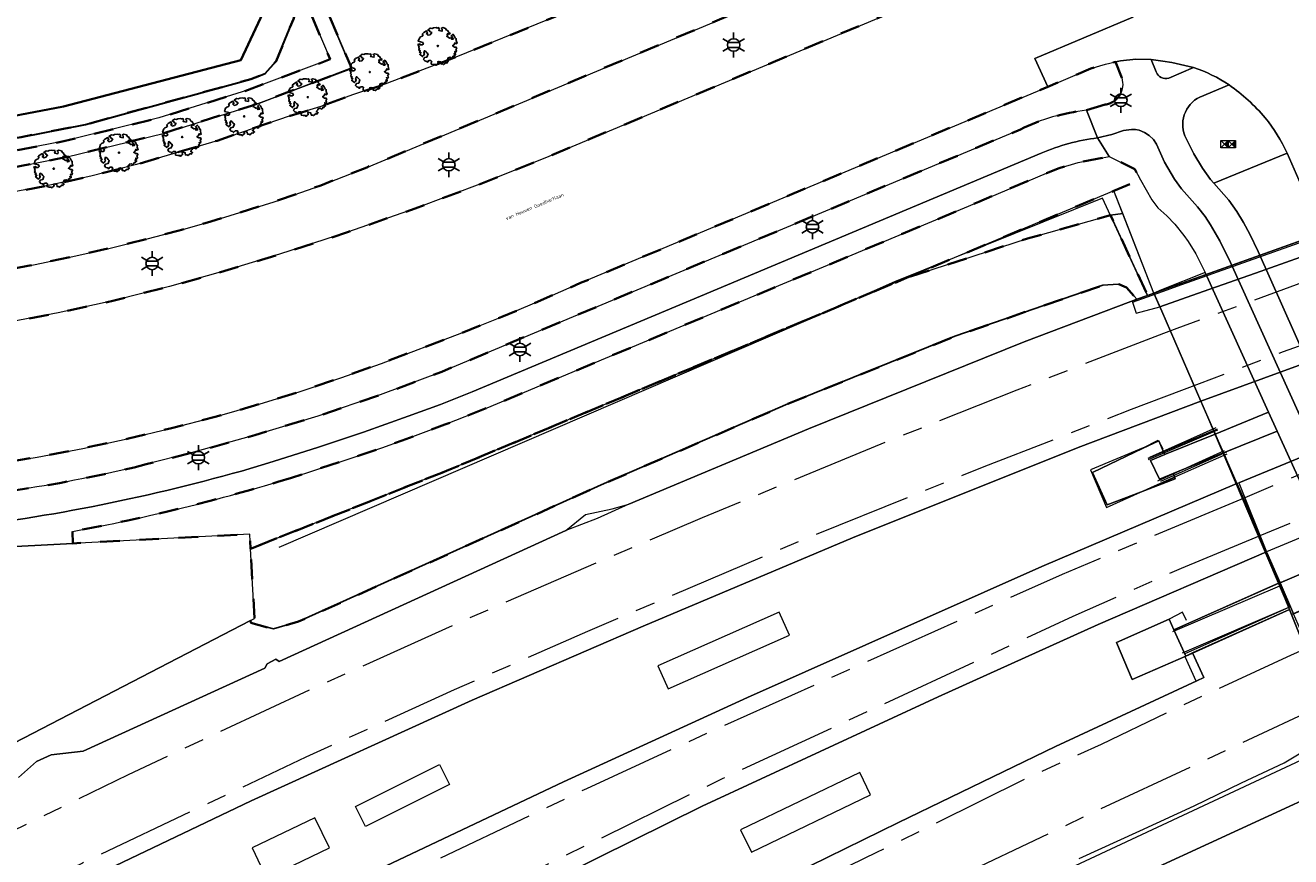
# Model space of a CAD drawing. Extents: x 105780 to 185197, y 477999 to 525027.
# Tile 285 of 562: x 108130 to 108260, y 478619 to 478704. Entities that reach past the tile are written whole.
import ezdxf
from ezdxf.enums import TextEntityAlignment as Align

# ---------------------------------------------------------------- set-up
doc = ezdxf.new("R2010")
doc.units = 0
doc.linetypes.add('AM-AS', pattern=[16, 10, -2, 2, -2])
doc.linetypes.add('XX-HIDDEN', pattern=[4, 2, -2])
for name, color, linetype, lineweight in [('B-GV-GR-BOOM-S', 252, 'Continuous', 25), ('B-GV-GR-GRAS_GAZON-G', 252, 'Continuous', 13), ('B-GV-GR-MATERIAALGRENS-G', 252, 'XX-HIDDEN', 35), ('B-RO-IE-MEUBILAIR_WEGMEUBILAIR-S', 252, 'Continuous', 25), ('B-RO-IE-TERREINAFSCHEIDING_KUNSTMATIG_HEKWERK-G', 252, 'IE-TERREINAFSCHEIDING-KUNSTMATIG', 18), ('B-RO-IE-TERREINAFSCHEIDING_KUNSTMATIG_SCHUTTING-G', 252, 'IE-TERREINAFSCHEIDING-KUNSTMATIG-DICHT', 18), ('B-WE-AM-AS_SPOOR-G', 252, 'AM-AS', 18), ('B-WE-GW-WATERGANG_SLOOT_INSTEEK-G', 252, 'Continuous', 30), ('B-WE-KW-KUNSTWERK-GV', 170, 'Continuous', 18), ('B-XX-KG-KADASTRAAL_BEBOUWING-G', 252, 'Continuous', 20), ('B1-WE-GW-TALUD_KRUIN-G', 252, 'Continuous', 25), ('B1-WE-IE-MEUBILAIR_WEGMEUBILAIR-G', 7, 'Continuous', 18), ('B1-WE-IE-MEUBILAIR_WEGMEUBILAIR-GV', 7, 'Continuous', 18), ('B1-WE-KW-KUNSTWERK_PERRON-GV', 252, 'Continuous', 18), ('B1-WE-OG-TOPOGRAFIE-T18', 10, 'Continuous', 18), ('B1-WE-VH-VERHARDING_ASFALT-GV', 252, 'Continuous', 18), ('B1-WE-VH-VERHARDING_BETON-GV', 252, 'Continuous', 18), ('B1-WE-VH-VERHARDING_BETONSTRAATSTEEN-GV', 252, 'Continuous', 18), ('B1-WE-VH-VERHARDING_GESLOTEN-GV', 252, 'Continuous', 18), ('B1-WE-VH-VERHARDING_HALFVERHARDING-GV', 252, 'Continuous', 18), ('B1-WE-VH-VERHARDING_OPEN-GV', 252, 'Continuous', 18), ('B1-WE-VH-VERHARDING_SIERBESTRATING-GV', 252, 'Continuous', 18), ('B1-WE-VH-VERHARDING_TEGEL-GV', 252, 'Continuous', 18), ('Default', 7, 'Continuous', 0)]:
    doc.layers.add(name, color=color, linetype=linetype, lineweight=lineweight)
doc.styles.add('NLCS-ISO', font='NLCS-ISO.ttf')
doc.styles.add('NLCS-ISO-M200-T18', font='NLCS-ISO.ttf', dxfattribs={"height": 0.36})
doc.linetypes.add('IE-TERREINAFSCHEIDING-KUNSTMATIG', pattern='A,4,[82,NLCS.SHX,S=0.75,R=90,X=0,Y=0],4,-2', length=10)
doc.linetypes.add('IE-TERREINAFSCHEIDING-KUNSTMATIG-DICHT', pattern='A,8,-1,[82,NLCS.SHX,S=0.75,R=90,X=0,Y=0],-1', length=10)

# ---------------------------------------------------------------- blocks, each defined once
blk = doc.blocks.new('B-SIE-WEG_LICHTMAST-SO')
at = {"ltscale": 0.1}
for p, q in [((-1.1, 0.63), (-2.19, 1.27)), ((0, 1.27), (0, 2.53)), ((1.1, 0.63), (2.19, 1.27)), ((-1.1, -0.63), (-2.19, -1.27)), ((0, -1.27), (0, -2.53)), ((1.1, -0.63), (2.19, -1.27))]:
    blk.add_line(p, q, dxfattribs=at)
at = {"flags": 128}
for points in [[(-1.16, 0.5), (1.16, 0.5)], [(-1.16, -0.5), (1.16, -0.5)]]:
    blk.add_lwpolyline(points, dxfattribs=at)
at = {"ltscale": 0.1}
blk.add_circle((0, 0), 1.27, dxfattribs=at)
at = {"style": 'NLCS-ISO'}
blk.add_attdef('TYPE', text='', height=1.8, dxfattribs=at).set_placement((0, 2.53), align=Align.BOTTOM_CENTER)
blk = doc.blocks.new('B-SGR-BOOM_06')
at = {"linetype": 'Continuous', "flags": 128}
blk.add_lwpolyline([(1.08, 1.41), (1.01, 1.58), (0.88, 1.63), (0.78, 1.81), (0.51, 1.88), (0.34, 1.81), (0.44, 1.71), (0.43, 1.52), (0.09, 1.59), (0.14, 1.73), (0.07, 1.88), (-0.06, 1.84), (-0.19, 1.88), (-0.46, 1.86), (-0.6, 1.79), (-0.78, 1.83), (-1.02, 1.64), (-0.85, 1.56), (-0.8, 1.46), (-0.63, 1.37), (-0.8, 1.16), (-1.02, 1.11), (-1.17, 1.24), (-1.05, 1.29), (-1.15, 1.54), (-1.45, 1.37), (-1.6, 1.21), (-1.52, 1.14), (-1.6, 1.01), (-1.77, 0.94), (-1.89, 0.82), (-2, 0.49), (-1.55, 0.37), (-1.48, 0.22), (-1.6, 0.12), (-1.8, 0.12), (-1.84, 0.22), (-2.04, 0.15), (-1.9, -0.07), (-1.97, -0.15), (-1.89, -0.22), (-1.95, -0.4), (-1.81, -0.47), (-1.89, -0.62), (-1.77, -0.64), (-1.72, -0.68), (-1.85, -0.84), (-1.57, -1.07), (-1.47, -0.97), (-1.38, -0.79), (-1.45, -0.7), (-1.37, -0.47), (-1.25, -0.54), (-1.12, -0.7), (-1, -0.8), (-1.12, -1.12), (-1.37, -1.17), (-1.47, -1.36), (-1.33, -1.51), (-1.13, -1.56), (-1.11, -1.61), (-1.08, -1.66), (-0.93, -1.49), (-0.73, -1.49), (-0.63, -1.56), (-0.68, -1.71), (-0.68, -1.84), (-0.46, -1.89), (-0.24, -1.88), (-0.19, -1.98), (-0.09, -1.86), (0.04, -1.79), (-0.02, -1.6), (0.11, -1.56), (0.31, -1.61), (0.34, -1.84), (0.46, -1.83), (0.58, -1.89), (0.83, -1.69), (0.95, -1.74), (0.93, -1.66), (1.06, -1.59), (0.96, -1.49), (0.85, -1.46), (1.03, -1.29), (1.05, -1.19), (1.26, -1.14), (1.42, -1.22), (1.51, -1.12), (1.51, -1.05), (1.65, -1.05), (1.65, -0.95), (1.78, -0.91), (1.78, -0.82), (1.63, -0.82), (1.82, -0.64), (1.7, -0.57), (1.85, -0.62), (1.9, -0.5), (1.82, -0.37), (1.93, -0.18), (1.87, -0.1), (1.7, -0.1), (1.5, 0.03), (1.63, 0.12), (1.75, 0.34), (1.82, 0.24), (1.95, 0.29), (1.87, 0.57), (1.88, 0.75), (1.8, 0.79), (1.67, 1.06), (1.53, 1.21), (1.35, 1.04), (1.47, 0.97), (1.57, 0.72), (1.41, 0.69), (1.33, 0.85), (1.2, 0.82), (1.06, 0.92), (0.9, 1.01), (0.98, 1.07), (0.93, 1.17), (1.01, 1.27), (1.15, 1.22), (1.26, 1.29)], close=True, dxfattribs=at)
blk.add_circle((0, 0), 0.06)
at = {"style": 'NLCS-ISO'}
blk.add_attdef('SOORT', text='', height=0.3, dxfattribs=at).set_placement((0, -0.36), align=Align.TOP_CENTER)
blk = doc.blocks.new('N-SKL-ET_OV_PUTKAST-SO')
at = {"ltscale": 0.5}
for points in [[(0, 0.375), (-0.375, 0), (0, -0.375)], [(0, 0.375), (-0.375, 0), (0, -0.375)], [(0.75, 0.375), (0.375, 0), (0.75, -0.375)], [(0.75, 0.375), (0.375, 0), (0.75, -0.375)]]:
    blk.add_hatch(color=256, dxfattribs=at).paths.add_polyline_path(points)
for p, q in [((-0.75, 0.375), (0, -0.375)), ((0, 0.375), (-0.75, -0.375)), ((0, 0.375), (0.75, -0.375)), ((0.75, 0.375), (0, -0.375))]:
    blk.add_line(p, q, dxfattribs=at)
at = {"ltscale": 0.5, "flags": 128}
for points in [[(-0.75, 0.375), (0, 0.375), (0, -0.375), (-0.75, -0.375)], [(0, 0.375), (0.75, 0.375), (0.75, -0.375), (0, -0.375)]]:
    blk.add_lwpolyline(points, close=True, dxfattribs=at)

msp = doc.modelspace()

# ---------------------------------------------------------------- linework, layer by layer
at = {"layer": 'B-GV-GR-GRAS_GAZON-G', "flags": 128}
for points in [[(108241.558, 478687.475), (108220.389, 478678.59), (108232.747, 478682.611), (108241.22, 478684.981), (108242.469, 478685.147)], [(108242.469, 478685.147), (108241.22, 478684.981), (108245.013, 478676.806), (108245.645, 478677.032), (108245.641, 478677.042)]]:
    msp.add_lwpolyline(points, close=True, dxfattribs=at)
for points in [[(108129.725, 478627.58), (108131.558, 478629.228), (108133.062, 478629.893), (108136.318, 478630.272), (108154.862, 478638.745), (108155.115, 478639.194), (108155.984, 478639.645), (108156.346, 478639.423), (108185.597, 478652.788), (108187.622, 478654.447), (108190.347, 478655.008), (108192.054, 478655.492), (108210.395, 478663.174), (108232.419, 478672.075), (108243.284, 478676.163), (108243.92, 478676.414), (108242.867, 478677.597), (108242.618, 478677.725), (108241.995, 478677.954), (108240.43, 478677.84), (108225.339, 478672.627), (108208.268, 478665.715), (108189.519, 478657.585), (108158.328, 478643.491), (108155.76, 478642.741), (108153.432, 478643.373), (108153.419, 478643.605), (108044.903, 478587.394)], [(108242.619, 478616.845), (108265.947, 478627.604), (108264.445, 478630.907), (108264.992, 478631.095), (108264.874, 478631.306), (108263.803, 478630.805), (108216.581, 478608.706)]]:
    msp.add_lwpolyline(points, dxfattribs=at)
at = {"layer": 'B-GV-GR-MATERIAALGRENS-G', "flags": 128}
for points in [[(108208.753, 478773.44), (108208.394, 478774.3), (108206.824, 478773.577), (108210.996, 478763.784), (108211.356, 478761.675), (108211.196, 478761.066), (108210.775, 478760.489), (108190.861, 478752.546), (108169.122, 478743.086), (108151.507, 478736.061), (108150.494, 478735.51), (108151.674, 478732.783), (108150.048, 478732.097), (108163.742, 478699.978), (108153.628, 478696.207), (108144.479, 478693.348), (108134.705, 478690.942), (108126.547, 478689.362), (108115.756, 478687.816), (108105.404, 478687.017), (108095.525, 478686.833), (108077.287, 478687.072), (108061.388, 478687.394), (108052.587, 478687.247), (108043.142, 478686.571), (108031.877, 478685.278), (108023.084, 478683.657), (108018.614, 478682.599), (108014.253, 478681.614), (108014.784, 478679.388), (108018.665, 478680.307), (108022.654, 478681.15), (108029.581, 478682.366), (108033.741, 478683.015), (108041.099, 478683.862), (108048.181, 478684.415), (108052.323, 478684.622), (108060.444, 478684.817), (108069.836, 478684.67), (108082.023, 478684.391), (108098.501, 478684.241), (108102.434, 478684.315), (108106.459, 478684.526), (108113.948, 478685.189), (108121.164, 478686.012), (108125.071, 478686.59), (108132.925, 478688.046), (108137.114, 478688.982), (108141.788, 478690.177), (108150.008, 478692.594), (108157.478, 478695.147), (108160.579, 478696.076), (108163.827, 478697.289), (108167.125, 478698.363), (108174.547, 478701.197), (108186.337, 478705.992), (108197.07, 478710.562), (108217.669, 478719.109), (108228.744, 478723.76), (108226.95, 478728.011), (108227.438, 478729.183), (108225.838, 478732.973), (108223.524, 478738.453), (108221.843, 478742.436), (108219.518, 478747.941), (108217.37, 478753.03), (108215.05, 478758.526)], [(108153.419, 478643.605), (108153.432, 478643.373), (108155.76, 478642.741), (108158.328, 478643.491), (108189.519, 478657.585), (108208.268, 478665.715), (108225.339, 478672.627), (108240.43, 478677.84), (108241.995, 478677.954), (108242.618, 478677.725), (108242.867, 478677.597), (108243.92, 478676.414), (108245.013, 478676.806), (108241.22, 478684.981), (108232.747, 478682.611), (108220.389, 478678.59), (108173.991, 478659.116), (108153.42, 478650.929), (108153.82, 478643.813)]]:
    msp.add_lwpolyline(points, close=True, dxfattribs=at)
for points in [[(108114.976, 478672.264), (108119.703, 478672.749), (108124.415, 478673.369), (108129.107, 478674.122), (108133.775, 478675.009), (108139.483, 478676.272), (108145.149, 478677.714), (108150.776, 478679.3), (108156.371, 478680.995), (108163.328, 478683.259), (108170.236, 478685.67), (108177.084, 478688.245), (108183.863, 478690.999), (108234.075, 478712.095), (108231.753, 478717.722), (108165.278, 478689.871), (108160.577, 478688.037), (108155.818, 478686.358), (108149.375, 478684.344), (108146.128, 478683.423), (108142.865, 478682.561), (108139.072, 478681.631), (108135.264, 478680.766), (108131.441, 478679.972), (108127.602, 478679.255), (108118.494, 478677.829), (108117.045, 478677.564), (108115.616, 478677.204), (108112.555, 478676.129), (108109.435, 478675.243), (108106.28, 478674.492), (108102.145, 478673.645), (108100.204, 478673.394), (108098.459, 478673.285), (108066.085, 478673.919), (108060.338, 478673.992), (108058.606, 478673.904)], [(108050.102, 478690.325), (108056.043, 478690.299), (108071.889, 478690.452), (108075.69, 478690.329), (108094.616, 478688.979), (108086.515, 478688.584), (108095.52, 478688.466), (108105.326, 478688.649), (108115.577, 478689.44), (108126.276, 478690.973), (108134.354, 478692.538), (108144.04, 478694.922), (108153.099, 478697.753), (108161.555, 478700.906), (108160.753, 478702.744), (108158.346, 478708.483), (108158.207, 478706.54), (108157.794, 478705.018), (108156.03, 478700.734), (108154.899, 478699.467), (108153.455, 478698.875), (108136.573, 478694.252), (108130, 478692.974), (108123.151, 478691.765), (108106.18, 478689.428), (108094.542, 478689.814), (108097.164, 478690.407), (108098.483, 478690.601), (108099.414, 478690.959), (108099.922, 478691.581), (108100.024, 478692.263), (108099.725, 478698.743)], [(108242.367, 478699), (108241.726, 478700.634), (108240.708, 478700.418), (108239.208, 478699.955), (108234.813, 478698.108), (108187.117, 478678.068), (108183.102, 478676.308), (108179.061, 478674.608), (108174.994, 478672.969), (108166.783, 478669.865), (108162.644, 478668.388), (108158.479, 478666.986), (108154.28, 478665.687), (108149.821, 478664.416), (108145.336, 478663.237), (108140.826, 478662.157), (108136.292, 478661.185), (108131.64, 478660.301), (108126.968, 478659.524), (108122.28, 478658.855), (108117.578, 478658.294), (108113.949, 478657.954), (108110.311, 478657.715), (108103.027, 478657.404), (108097.479, 478657.298), (108091.931, 478657.333), (108070.395, 478657.718), (108069.794, 478657.746), (108069.193, 478657.772)], [(108238.762, 478695.7), (108240.678, 478696.287)], [(108141.542, 478659.235), (108142.76, 478659.573), (108147.36, 478660.716), (108153.84, 478662.518), (108160.273, 478664.482), (108166.645, 478666.637), (108172.939, 478669.012), (108232.022, 478693.754)], [(108135.222, 478652.688), (108135.281, 478651.484), (108153.351, 478652.437), (108153.42, 478650.929), (108173.991, 478659.116), (108220.389, 478678.59), (108241.558, 478687.475), (108244.266, 478688.601), (108243.714, 478689.696), (108241.095, 478690.979), (108237.926, 478690.378), (108235.989, 478689.79), (108234.672, 478689.284), (108227.788, 478686.363), (108200.053, 478674.741), (108177.585, 478665.326), (108173.263, 478663.609), (108168.907, 478661.981), (108166.825, 478661.252), (108164.518, 478660.444), (108160.098, 478658.998), (108157.594, 478658.166)]]:
    msp.add_lwpolyline(points, dxfattribs=at)
for points in [[(108240.678, 478696.287, 0.4647916), (108242.367, 478699)], [(108232.022, 478693.754, -0.0886981), (108238.762, 478695.7)], [(108116.844, 478655.595, 0.0429964), (108141.542, 478659.235)], [(108157.594, 478658.166, -0.0278838), (108135.222, 478652.688)]]:
    msp.add_lwpolyline(points, format="xyb", dxfattribs=at)
at = {"layer": 'B-RO-IE-TERREINAFSCHEIDING_KUNSTMATIG_HEKWERK-G', "flags": 128}
for points in [[(108154.339, 478696.439), (108163.679, 478700.032), (108159.764, 478709.246)], [(108245.641, 478677.042), (108241.558, 478687.475), (108173.991, 478659.116), (108153.42, 478650.929)], [(108245.013, 478676.806), (108240.408, 478686.73), (108219.169, 478678.193), (108212.551, 478675.244), (108156.305, 478651.054)], [(108246.5, 478677.167), (108243.44, 478676.08)], [(108245.103, 478660.038), (108252.164, 478663.079)], [(108245.238, 478660.291), (108252.008, 478663.325)], [(108244.549, 478661.226), (108239.172, 478658.989), (108240.799, 478655.133), (108246.005, 478657.502)], [(108244.549, 478661.226), (108246.088, 478662.013), (108246.564, 478661.134)], [(108246.045, 478657.871), (108252.859, 478660.957)], [(108246.356, 478657.829), (108249.168, 478659.109), (108253.097, 478660.84)], [(108246.005, 478657.502), (108247.827, 478658.252)], [(108247.586, 478642.48), (108258.492, 478647.161)], [(108247.712, 478642.701), (108258.406, 478647.447)], [(108258.406, 478647.447), (108259.533, 478644.991)], [(108248.988, 478643.623), (108248.565, 478644.457), (108247.199, 478643.751)], [(108248.567, 478640.306), (108259.355, 478644.951)], [(108248.853, 478640.245), (108259.533, 478644.991)], [(108247.199, 478643.751), (108241.822, 478641.345), (108243.415, 478637.591), (108248.9, 478639.979)], [(108248.796, 478639.934), (108249.942, 478637.455)]]:
    msp.add_lwpolyline(points, dxfattribs=at)
at = {"layer": 'B-RO-IE-TERREINAFSCHEIDING_KUNSTMATIG_SCHUTTING-G', "flags": 128}
for points in [[(108246.44, 478677.317), (108293.93, 478694.28)], [(108247.009, 478675.897), (108250.673, 478677.2), (108256.034, 478679.08), (108263.675, 478681.796), (108272.63, 478685.026), (108280.023, 478687.664), (108290.874, 478691.506), (108294.555, 478692.838)], [(108243.284, 478676.163), (108245.013, 478676.806)], [(108245.013, 478676.806), (108246.44, 478677.317)], [(108243.85, 478674.981), (108246.257, 478675.63), (108247.009, 478675.897)], [(108252.112, 478663.16), (108245.024, 478660.144)], [(108246.005, 478657.502), (108253.123, 478660.636)], [(108258.421, 478647.412), (108247.674, 478642.669)], [(108259.496, 478644.729), (108258.421, 478647.412)], [(108248.9, 478639.979), (108259.496, 478644.729)], [(108249.605, 478640.295), (108250.739, 478637.79)]]:
    msp.add_lwpolyline(points, dxfattribs=at)
at = {"layer": 'B-WE-AM-AS_SPOOR-G', "flags": 128}
for points in [[(108295.541, 478690.302), (108294.201, 478689.859), (108278.16, 478684.356), (108269.722, 478681.388), (108248.001, 478673.42)], [(108298.031, 478684.791), (108278.568, 478678.04), (108258.856, 478671.031), (108250.263, 478667.776)], [(108302.38, 478675.164), (108302.078, 478675.053), (108265.698, 478660.675), (108254.922, 478656.146)], [(108248.001, 478673.42), (108246.629, 478672.916), (108231.656, 478667.128), (108217.773, 478661.622), (108199.536, 478654.09), (108190.264, 478650.149), (108174.269, 478643.202), (108159.934, 478636.727), (108149.831, 478632.043), (108140.915, 478627.836), (108120.787, 478618.054), (108101.647, 478608.371), (108085.434, 478599.838), (108067.653, 478590.197), (108058.275, 478585.016), (108045.316, 478577.594), (108040.705, 478575.052), (108025.443, 478566.083), (108015.739, 478560.172), (108000.463, 478550.668)], [(108304.074, 478671.416), (108280.418, 478662.201), (108256.48, 478652.257)], [(108250.263, 478667.776), (108243.346, 478665.156), (108228.284, 478659.291), (108210.395, 478652.073), (108187.827, 478642.484), (108174.214, 478636.524), (108159.058, 478629.639), (108136.252, 478618.84), (108122.709, 478612.19), (108107.926, 478604.706), (108093.171, 478597.095), (108067.591, 478583.244), (108058.912, 478578.352), (108021.421, 478556.502), (108005.001, 478546.086)], [(108254.922, 478656.146), (108236.277, 478648.311), (108200.116, 478632.132), (108187.722, 478626.423), (108163.958, 478615.14), (108154.517, 478610.553), (108132.967, 478599.797), (108111.351, 478588.635), (108088.823, 478576.614), (108056.865, 478558.887), (108044.572, 478551.792), (108020.732, 478537.687), (108016.098, 478534.882)], [(108256.48, 478652.257), (108248.42, 478648.908), (108237.365, 478644.004), (108201.644, 478627.472), (108165.325, 478609.692), (108127.439, 478589.472), (108098.62, 478573.247), (108060.91, 478550.395), (108029.564, 478530.969), (108023.795, 478527.367)], [(108261.424, 478640.834), (108259.659, 478640.053), (108247.299, 478634.35), (108240.264, 478630.96), (108232.631, 478627.481), (108217.326, 478619.906), (108199.838, 478611.479), (108173.071, 478597.694), (108150.597, 478585.632), (108132.901, 478575.806), (108117.16, 478566.915), (108086.603, 478548.851), (108053.594, 478528.494), (108034.949, 478516.637)], [(108263.813, 478635.353), (108262.468, 478634.749), (108239.566, 478624.056), (108220.439, 478614.951), (108203.891, 478606.782), (108184.564, 478596.9), (108172.045, 478590.327), (108145.49, 478575.97), (108130.282, 478567.46), (108109.485, 478555.465), (108099.756, 478549.683), (108080.205, 478537.897), (108070.184, 478531.674), (108042.438, 478514.183), (108039.489, 478512.268)]]:
    msp.add_lwpolyline(points, dxfattribs=at)
at = {"layer": 'B-WE-GW-WATERGANG_SLOOT_INSTEEK-G', "flags": 128}
for points in [[(108127.691, 478694.827), (108134.317, 478696.083), (108152.422, 478700.815), (108155.189, 478706.693), (108144.984, 478731.496), (108145.735, 478733.289), (108149.158, 478738.598), (108165.959, 478745.598), (108207.379, 478762.983), (108203.763, 478771.459), (108192.369, 478766.733), (108192.188, 478767.056), (108174.017, 478759.352), (108151.379, 478750.133), (108145.285, 478747.549), (108140.559, 478745.544), (108123.724, 478738.405)], [(108155.189, 478706.693), (108152.422, 478700.815), (108134.317, 478696.083), (108127.691, 478694.827)], [(108130, 478692.974), (108136.573, 478694.252), (108153.455, 478698.875), (108154.899, 478699.467), (108156.03, 478700.734), (108157.794, 478705.018)]]:
    msp.add_lwpolyline(points, dxfattribs=at)
at = {"layer": 'B-WE-KW-KUNSTWERK-GV', "flags": 128}
msp.add_lwpolyline([(108264.874, 478631.306), (108312.257, 478651.988), (108312.762, 478652.185), (108312.117, 478653.612), (108307.683, 478663.427), (108307.059, 478664.809), (108301.741, 478676.58), (108298.763, 478683.171), (108294.555, 478692.838), (108294.08, 478693.933), (108293.93, 478694.28), (108245.645, 478677.032), (108246.257, 478675.63), (108250.447, 478666.016), (108259.496, 478644.729)], close=True, dxfattribs=at)
at = {"layer": 'B-XX-KG-KADASTRAAL_BEBOUWING-G', "flags": 128}
for points in [[(108153.42, 478650.929), (108153.351, 478652.437), (108135.281, 478651.484), (108092.406, 478649.225), (108039.06, 478646.413), (108032.599, 478646.064), (108022.685, 478645.528), (108023.06, 478638.235), (108025.245, 478595.675), (108011.57, 478580.527), (108015.253, 478573.699), (108016.266, 478571.822), (108044.903, 478587.394), (108153.419, 478643.605), (108153.82, 478643.813)], [(108208.454, 478642.101), (108207.405, 478644.461), (108195.014, 478638.976), (108196.061, 478636.614)], [(108203.455, 478622.227), (108204.58, 478619.945), (108216.716, 478625.807), (108215.638, 478628.092)], [(108155.053, 478617.311), (108161.467, 478620.38), (108159.99, 478623.469), (108153.575, 478620.399)]]:
    msp.add_lwpolyline(points, close=True, dxfattribs=at)
msp.add_lwpolyline([(108280.456, 478618.646), (108272.547, 478630.614), (108265.947, 478627.604), (108242.619, 478616.845)], dxfattribs=at)
at = {"layer": 'B1-WE-GW-TALUD_KRUIN-G', "flags": 128}
msp.add_lwpolyline([(108153.432, 478643.373), (108155.76, 478642.741), (108158.328, 478643.491), (108189.519, 478657.585), (108208.268, 478665.715), (108225.339, 478672.627), (108240.43, 478677.84), (108241.995, 478677.954), (108242.618, 478677.725), (108242.867, 478677.597), (108243.92, 478676.414)], dxfattribs=at)
at = {"layer": 'B1-WE-IE-MEUBILAIR_WEGMEUBILAIR-G', "flags": 128}
msp.add_lwpolyline([(108293.998, 478694.123), (108290.361, 478692.775), (108280.612, 478689.313), (108268.676, 478685.057), (108255.291, 478680.295), (108248.485, 478677.873), (108246.5, 478677.167)], dxfattribs=at)
at = {"layer": 'B1-WE-IE-MEUBILAIR_WEGMEUBILAIR-GV', "flags": 128}
msp.add_lwpolyline([(108243.431, 478676.221), (108243.85, 478674.981), (108246.257, 478675.63), (108245.645, 478677.032), (108245.013, 478676.806)], close=True, dxfattribs=at)
at = {"layer": 'B1-WE-KW-KUNSTWERK_PERRON-GV', "flags": 128}
for points in [[(108301.741, 478676.58), (108298.763, 478683.171), (108280.459, 478676.849), (108265.07, 478671.355), (108250.447, 478666.016), (108250.449, 478666.011), (108254.116, 478657.6), (108254.308, 478657.679), (108273.348, 478665.478), (108285.233, 478670.205)], [(108275.171, 478655.89), (108274.797, 478656.86), (108274.429, 478657.815), (108257.137, 478650.618), (108257.079, 478650.594), (108258.421, 478647.412), (108275.615, 478654.737)], [(108165.156, 478622.569), (108164.128, 478624.623), (108172.717, 478628.921), (108173.744, 478626.867)]]:
    msp.add_lwpolyline(points, close=True, dxfattribs=at)
for points in [[(108162.724, 478616.403), (108185.377, 478627.138), (108204.168, 478635.733), (108234.223, 478649.13), (108254.116, 478657.6), (108253.059, 478660.025), (108252.846, 478660.514), (108252.757, 478660.717), (108247.601, 478658.615), (108247.837, 478658.068), (108244.267, 478656.711), (108240.891, 478655.428), (108239.366, 478658.727), (108244.564, 478661.193), (108246.147, 478661.944), (108246.539, 478661.078), (108246.77, 478660.543), (108246.843, 478660.574), (108251.918, 478662.643), (108251.758, 478663.009), (108251.645, 478663.269), (108250.449, 478666.011), (108237.916, 478661.277), (108214.888, 478652.047), (108193.49, 478643.045), (108176.051, 478635.468), (108153.488, 478625.179), (108135.757, 478616.729)], [(108199.725, 478613.247), (108219.575, 478622.997), (108235.617, 478630.736), (108250.046, 478637.461), (108250.739, 478637.79), (108249.605, 478640.295), (108248.9, 478639.979), (108243.415, 478637.591), (108241.822, 478641.345), (108247.199, 478643.751), (108247.674, 478642.669), (108258.421, 478647.412), (108258.535, 478647.461), (108257.183, 478650.563), (108257.154, 478650.626), (108257.137, 478650.619), (108239.966, 478643.213), (108223.616, 478635.828), (108199.513, 478624.658), (108167.72, 478608.89)]]:
    msp.add_lwpolyline(points, dxfattribs=at)
at = {"layer": 'B1-WE-VH-VERHARDING_ASFALT-GV', "flags": 128}
for points in [[(108275.799, 478714.047), (108276.501, 478715.396), (108276.614, 478715.613), (108277.594, 478717.08), (108278.922, 478718.654), (108281.042, 478720.621), (108283.149, 478721.899), (108243.488, 478705.206), (108233.493, 478700.982), (108234.813, 478698.108), (108239.208, 478699.955), (108240.708, 478700.418), (108241.726, 478700.634), (108242.244, 478700.744), (108243.807, 478700.905), (108245.385, 478700.872), (108246.556, 478700.713), (108247.469, 478700.589), (108249.701, 478700.057)], [(108127.602, 478679.255), (108131.441, 478679.972), (108135.264, 478680.766), (108139.072, 478681.631), (108142.865, 478682.561), (108146.128, 478683.423), (108149.375, 478684.344), (108155.818, 478686.358), (108160.577, 478688.037), (108165.278, 478689.871), (108231.753, 478717.722)], [(108179.061, 478674.608), (108183.102, 478676.308), (108187.117, 478678.068), (108234.813, 478698.108), (108233.493, 478700.982), (108243.488, 478705.206), (108239.697, 478714.457), (108234.075, 478712.095), (108183.863, 478690.999), (108177.084, 478688.245), (108170.236, 478685.67), (108163.328, 478683.259), (108156.371, 478680.995), (108150.776, 478679.3), (108145.149, 478677.714), (108139.483, 478676.272), (108133.775, 478675.009), (108129.107, 478674.122), (108124.415, 478673.369), (108119.703, 478672.749), (108114.976, 478672.264)], [(108186.337, 478705.992), (108174.547, 478701.197), (108167.125, 478698.363), (108163.827, 478697.289), (108160.579, 478696.076), (108157.478, 478695.147), (108150.008, 478692.594), (108141.788, 478690.177), (108137.114, 478688.982), (108132.925, 478688.046), (108125.071, 478686.59)], [(108259.242, 478691.308), (108260.443, 478688.606), (108266.712, 478690.772), (108262.821, 478699.478), (108261.75, 478701.874)], [(108069.193, 478657.772), (108069.794, 478657.746), (108070.395, 478657.718), (108091.931, 478657.333), (108097.479, 478657.298), (108103.027, 478657.404), (108110.311, 478657.715), (108113.949, 478657.954), (108117.578, 478658.294), (108122.28, 478658.855), (108126.968, 478659.524), (108131.64, 478660.301), (108136.292, 478661.185), (108140.826, 478662.157), (108145.336, 478663.237), (108149.821, 478664.416), (108154.28, 478665.687), (108158.479, 478666.986), (108162.644, 478668.388), (108166.783, 478669.865), (108174.994, 478672.969), (108179.061, 478674.608)]]:
    msp.add_lwpolyline(points, dxfattribs=at)
at = {"layer": 'B1-WE-VH-VERHARDING_ASFALT-GV'}
for points in [[(108249.701, 478700.057, -0.0733161), (108253.324, 478698.287)], [(108253.324, 478698.287, -0.069054), (108257.002, 478694.927)], [(108257.002, 478694.927, -0.0691121), (108259.242, 478691.308)]]:
    msp.add_lwpolyline(points, format="xyb", dxfattribs=at)
at = {"layer": 'B1-WE-VH-VERHARDING_BETON-GV', "flags": 128}
for points in [[(108258.234, 478662.951), (108257.365, 478664.864), (108251.918, 478662.643), (108252.757, 478660.717)], [(108264.176, 478649.876), (108258.536, 478647.459), (108259.916, 478644.294), (108265.62, 478646.698)]]:
    msp.add_lwpolyline(points, close=True, dxfattribs=at)
at = {"layer": 'B1-WE-VH-VERHARDING_BETONSTRAATSTEEN-GV', "flags": 128}
for points in [[(108126.547, 478689.362), (108134.705, 478690.942), (108144.479, 478693.348), (108153.628, 478696.207), (108163.742, 478699.978), (108150.048, 478732.097), (108148.686, 478731.521), (108158.346, 478708.483), (108160.753, 478702.744), (108161.555, 478700.906), (108153.099, 478697.753), (108144.04, 478694.922), (108134.354, 478692.538), (108126.276, 478690.973)], [(108249.701, 478700.057), (108247.469, 478700.589), (108246.556, 478700.713), (108245.385, 478700.872), (108245.875, 478699.614)], [(108247.177, 478698.996), (108249.701, 478700.057)]]:
    msp.add_lwpolyline(points, dxfattribs=at)
at = {"layer": 'B1-WE-VH-VERHARDING_BETONSTRAATSTEEN-GV'}
msp.add_lwpolyline([(108245.875, 478699.614, 0.393532), (108247.177, 478698.996)], format="xyb", dxfattribs=at)
at = {"layer": 'B1-WE-VH-VERHARDING_BETONSTRAATSTEEN-GV', "flags": 128}
msp.add_lwpolyline([(108259.242, 478691.308), (108251.769, 478688.269), (108253.295, 478686.527), (108254.114, 478685.384), (108254.814, 478684.239), (108255.456, 478683.06), (108256.287, 478681.288), (108261.341, 478669.97), (108264.947, 478661.894), (108267.976, 478655.112), (108269.328, 478652.083), (108276.865, 478635.205), (108283.037, 478638.08), (108275.607, 478654.774), (108274.292, 478657.774), (108271.247, 478664.427), (108267.73, 478672.288), (108262.579, 478683.798), (108260.443, 478688.606)], close=True, dxfattribs=at)
at = {"layer": 'B1-WE-VH-VERHARDING_GESLOTEN-GV', "flags": 128}
for points in [[(108246.77, 478660.543), (108245.308, 478659.947), (108246.209, 478658.047), (108247.601, 478658.615), (108252.757, 478660.717), (108251.918, 478662.643), (108246.843, 478660.574)], [(108258.421, 478647.412), (108247.674, 478642.669), (108248.9, 478639.979), (108249.605, 478640.295), (108259.496, 478644.729)], [(108264.874, 478631.306), (108264.992, 478631.095), (108265.581, 478631.297), (108264.662, 478633.404), (108259.916, 478644.294), (108258.536, 478647.459), (108258.535, 478647.461), (108258.421, 478647.412), (108259.496, 478644.729)]]:
    msp.add_lwpolyline(points, close=True, dxfattribs=at)
at = {"layer": 'B1-WE-VH-VERHARDING_HALFVERHARDING-GV', "flags": 128}
for points in [[(108246.257, 478675.63), (108250.447, 478666.016), (108265.07, 478671.355), (108280.459, 478676.849), (108298.763, 478683.171), (108294.555, 478692.838), (108290.874, 478691.506), (108280.023, 478687.664), (108272.63, 478685.026), (108263.675, 478681.796), (108256.034, 478679.08), (108250.673, 478677.2)], [(108301.741, 478676.58), (108285.233, 478670.205), (108273.348, 478665.478), (108254.308, 478657.679), (108257.137, 478650.618), (108257.079, 478650.594), (108258.421, 478647.412), (108259.496, 478644.729), (108259.702, 478644.215), (108259.9, 478644.309), (108268.597, 478648.119), (108279.297, 478652.77), (108288.516, 478656.77), (108300.846, 478662.113), (108307.059, 478664.809), (108301.742, 478676.577)]]:
    msp.add_lwpolyline(points, close=True, dxfattribs=at)
for points in [[(108135.757, 478616.729), (108153.488, 478625.179), (108176.051, 478635.468), (108193.49, 478643.045), (108214.888, 478652.047), (108237.916, 478661.277), (108250.449, 478666.011), (108250.447, 478666.016), (108246.448, 478675.192), (108245.645, 478677.032), (108245.013, 478676.806), (108243.92, 478676.414), (108243.284, 478676.163), (108232.419, 478672.075), (108210.395, 478663.174), (108192.054, 478655.492), (108188.823, 478654.013), (108185.597, 478652.788), (108156.346, 478639.423), (108155.984, 478639.645), (108155.115, 478639.194), (108154.862, 478638.745), (108136.318, 478630.272), (108133.062, 478629.893), (108131.558, 478629.228), (108129.725, 478627.58)], [(108167.72, 478608.89), (108199.513, 478624.658), (108223.616, 478635.828), (108239.966, 478643.213), (108257.137, 478650.619), (108257.154, 478650.626), (108256.89, 478651.235), (108256.569, 478651.972), (108254.138, 478657.55), (108254.116, 478657.6), (108234.223, 478649.13), (108204.168, 478635.733), (108185.377, 478627.138), (108162.724, 478616.403)], [(108238.011, 478619.315), (108244.219, 478622.132), (108249.778, 478624.673), (108254.609, 478627.041), (108258.959, 478629.074), (108263.134, 478631.58), (108263.803, 478630.805), (108264.874, 478631.306), (108259.496, 478644.729), (108249.605, 478640.295), (108250.739, 478637.79), (108250.046, 478637.461), (108235.617, 478630.736), (108219.575, 478622.997), (108199.725, 478613.247)]]:
    msp.add_lwpolyline(points, dxfattribs=at)
at = {"layer": 'B1-WE-VH-VERHARDING_OPEN-GV', "flags": 128}
for points in [[(108294.555, 478692.838), (108294.08, 478693.933), (108293.93, 478694.28), (108245.645, 478677.032), (108246.257, 478675.63), (108250.673, 478677.2), (108256.034, 478679.08), (108263.675, 478681.796), (108272.63, 478685.026), (108280.023, 478687.664), (108290.874, 478691.506)], [(108245.645, 478677.032), (108246.448, 478675.192), (108250.447, 478666.016), (108250.449, 478666.011), (108251.645, 478663.269), (108251.758, 478663.009), (108251.918, 478662.643), (108257.365, 478664.864), (108250.882, 478679.132), (108246.425, 478677.355), (108245.641, 478677.042)], [(108246.539, 478661.078), (108246.147, 478661.944), (108244.564, 478661.193), (108239.366, 478658.727), (108240.891, 478655.428), (108244.267, 478656.711), (108247.837, 478658.068), (108247.601, 478658.615), (108246.209, 478658.047), (108245.308, 478659.947), (108246.77, 478660.543)], [(108247.674, 478642.669), (108247.199, 478643.751), (108241.822, 478641.345), (108243.415, 478637.591), (108248.9, 478639.979)]]:
    msp.add_lwpolyline(points, close=True, dxfattribs=at)
at = {"layer": 'B1-WE-VH-VERHARDING_SIERBESTRATING-GV', "flags": 128}
msp.add_lwpolyline([(108252.846, 478660.514), (108253.059, 478660.025), (108254.116, 478657.6), (108254.138, 478657.55), (108256.569, 478651.972), (108256.89, 478651.235), (108257.154, 478650.626), (108257.183, 478650.563), (108258.535, 478647.461), (108258.536, 478647.459), (108264.176, 478649.876), (108258.234, 478662.951), (108252.757, 478660.717)], close=True, dxfattribs=at)
at = {"layer": 'B1-WE-VH-VERHARDING_TEGEL-GV', "flags": 128}
for points in [[(108245.875, 478699.614), (108245.385, 478700.872), (108243.807, 478700.905), (108242.244, 478700.744), (108241.726, 478700.634), (108242.367, 478699)], [(108249.701, 478700.057), (108247.177, 478698.996)], [(108250.34, 478697.055), (108253.324, 478698.287)], [(108253.324, 478698.287), (108250.34, 478697.055)], [(108240.678, 478696.287), (108238.762, 478695.7), (108239.906, 478692.889), (108241.352, 478693.247), (108242.545, 478693.624), (108243.349, 478693.746), (108243.758, 478693.753), (108244.158, 478693.668), (108244.69, 478693.439), (108245.18, 478693.129), (108245.603, 478692.729), (108245.927, 478692.246), (108246.74, 478690.414), (108247.738, 478688.677), (108248.463, 478687.679), (108250.113, 478685.844), (108250.87, 478684.87), (108251.437, 478684.007), (108252.376, 478682.361), (108253.483, 478680.17), (108274.369, 478634.042)], [(108239.906, 478692.889), (108238.762, 478695.7)], [(108232.022, 478693.754), (108172.939, 478669.012), (108166.645, 478666.637), (108160.273, 478664.482), (108153.84, 478662.518), (108147.36, 478660.716), (108142.76, 478659.573), (108141.542, 478659.235)], [(108274.369, 478634.042), (108253.483, 478680.17), (108252.376, 478682.361), (108251.437, 478684.007), (108250.87, 478684.87), (108250.113, 478685.844), (108248.463, 478687.679), (108247.738, 478688.677), (108246.74, 478690.414), (108245.927, 478692.246), (108245.603, 478692.729), (108245.18, 478693.129), (108244.69, 478693.439), (108244.158, 478693.668), (108243.758, 478693.753), (108243.349, 478693.746), (108242.545, 478693.624), (108241.352, 478693.247), (108239.906, 478692.889), (108241.095, 478690.979), (108243.714, 478689.696), (108244.266, 478688.601), (108245.444, 478686.545), (108246.067, 478685.747), (108246.987, 478684.924), (108247.784, 478684.082), (108248.724, 478682.92), (108249.156, 478682.31), (108249.949, 478681.029), (108250.882, 478679.132), (108257.365, 478664.864), (108258.234, 478662.951), (108264.176, 478649.876)], [(108200.053, 478674.741), (108227.788, 478686.363), (108234.672, 478689.284), (108235.989, 478689.79), (108237.926, 478690.378), (108241.095, 478690.979), (108239.906, 478692.889)], [(108256.287, 478681.288), (108255.456, 478683.06), (108254.814, 478684.239), (108254.114, 478685.384), (108253.295, 478686.527), (108251.769, 478688.269), (108251.442, 478688.642), (108250.612, 478689.776), (108249.719, 478691.269), (108248.942, 478692.826)], [(108248.942, 478692.826), (108249.719, 478691.269), (108250.612, 478689.776), (108251.442, 478688.642), (108251.769, 478688.269), (108259.242, 478691.308)], [(108234.137, 478691.321), (108199.347, 478676.724), (108176.056, 478666.951), (108172.798, 478665.676), (108169.518, 478664.46), (108164.944, 478662.846), (108160.35, 478661.291), (108155.724, 478659.832), (108152.478, 478658.87)], [(108152.478, 478658.87), (108155.724, 478659.832), (108160.35, 478661.291), (108164.944, 478662.846), (108169.518, 478664.46), (108172.798, 478665.676), (108176.056, 478666.951), (108199.347, 478676.724), (108234.137, 478691.321)], [(108261.341, 478669.97), (108256.287, 478681.288)], [(108157.594, 478658.166), (108160.098, 478658.998), (108164.518, 478660.444), (108166.825, 478661.252), (108168.907, 478661.981), (108173.263, 478663.609), (108177.585, 478665.326), (108200.053, 478674.741)], [(108033.869, 478649.66), (108031.895, 478649.316), (108032.599, 478646.064), (108039.06, 478646.413), (108092.406, 478649.225), (108135.281, 478651.484), (108135.222, 478652.688)]]:
    msp.add_lwpolyline(points, dxfattribs=at)
at = {"layer": 'B1-WE-VH-VERHARDING_TEGEL-GV'}
for points in [[(108253.324, 478698.287, 0.0733161), (108249.701, 478700.057)], [(108242.367, 478699, -0.4647916), (108240.678, 478696.287)], [(108247.177, 478698.996, -0.393532), (108245.875, 478699.614)], [(108257.002, 478694.927, 0.069054), (108253.324, 478698.287)], [(108248.942, 478692.826, -0.4181041), (108250.34, 478697.055)], [(108250.34, 478697.055, 0.4181041), (108248.942, 478692.826)], [(108238.762, 478695.7, 0.0886981), (108232.022, 478693.754)], [(108259.242, 478691.308, 0.0691121), (108257.002, 478694.927)], [(108239.906, 478692.889, 0.0699941), (108234.137, 478691.321)], [(108234.137, 478691.321, -0.0699941), (108239.906, 478692.889)], [(108141.542, 478659.235, -0.0429964), (108116.844, 478655.595)], [(108152.478, 478658.87, -0.0403027), (108121.658, 478652.832)], [(108121.658, 478652.832, 0.0403027), (108152.478, 478658.87)], [(108135.222, 478652.688, 0.0278838), (108157.594, 478658.166)]]:
    msp.add_lwpolyline(points, format="xyb", dxfattribs=at)

# ---------------------------------------------------------------- block references
at = {"layer": 'B-GV-GR-BOOM-S', "linetype": 'Continuous', "lineweight": 0}
for p in [(108172.547, 478702.259), (108165.59, 478699.603), (108159.273, 478697.049), (108152.766, 478695.09), (108146.441, 478692.976), (108139.984, 478691.383), (108133.323, 478689.748)]:
    msp.add_blockref('B-SGR-BOOM_06', p, dxfattribs=at)
at = {"layer": 'B-RO-IE-MEUBILAIR_WEGMEUBILAIR-S', "xscale": 0.5, "yscale": 0.5, "zscale": 0.5}
for p in [(108202.741, 478702.369), (108242.274, 478696.724), (108173.659, 478690.14), (108210.796, 478683.806), (108143.365, 478680.054), (108180.923, 478671.276), (108148.089, 478660.239)]:
    msp.add_blockref('B-SIE-WEG_LICHTMAST-SO', p, dxfattribs=at)
at = {"layer": 'Default', "color": 1, "linetype": 'Continuous', "lineweight": 0}
msp.add_blockref('N-SKL-ET_OV_PUTKAST-SO', (108253.218, 478692.245), dxfattribs=at)

# ---------------------------------------------------------------- texts
at = {"layer": 'B1-WE-OG-TOPOGRAFIE-T18', "style": 'NLCS-ISO-M200-T18'}
msp.add_text('van Heuven Goedhartlaan', height=0.36, rotation=22.8, dxfattribs=at).set_placement((108182.43, 478685.882), align=Align.MIDDLE)

doc.saveas('drawing.dxf')
